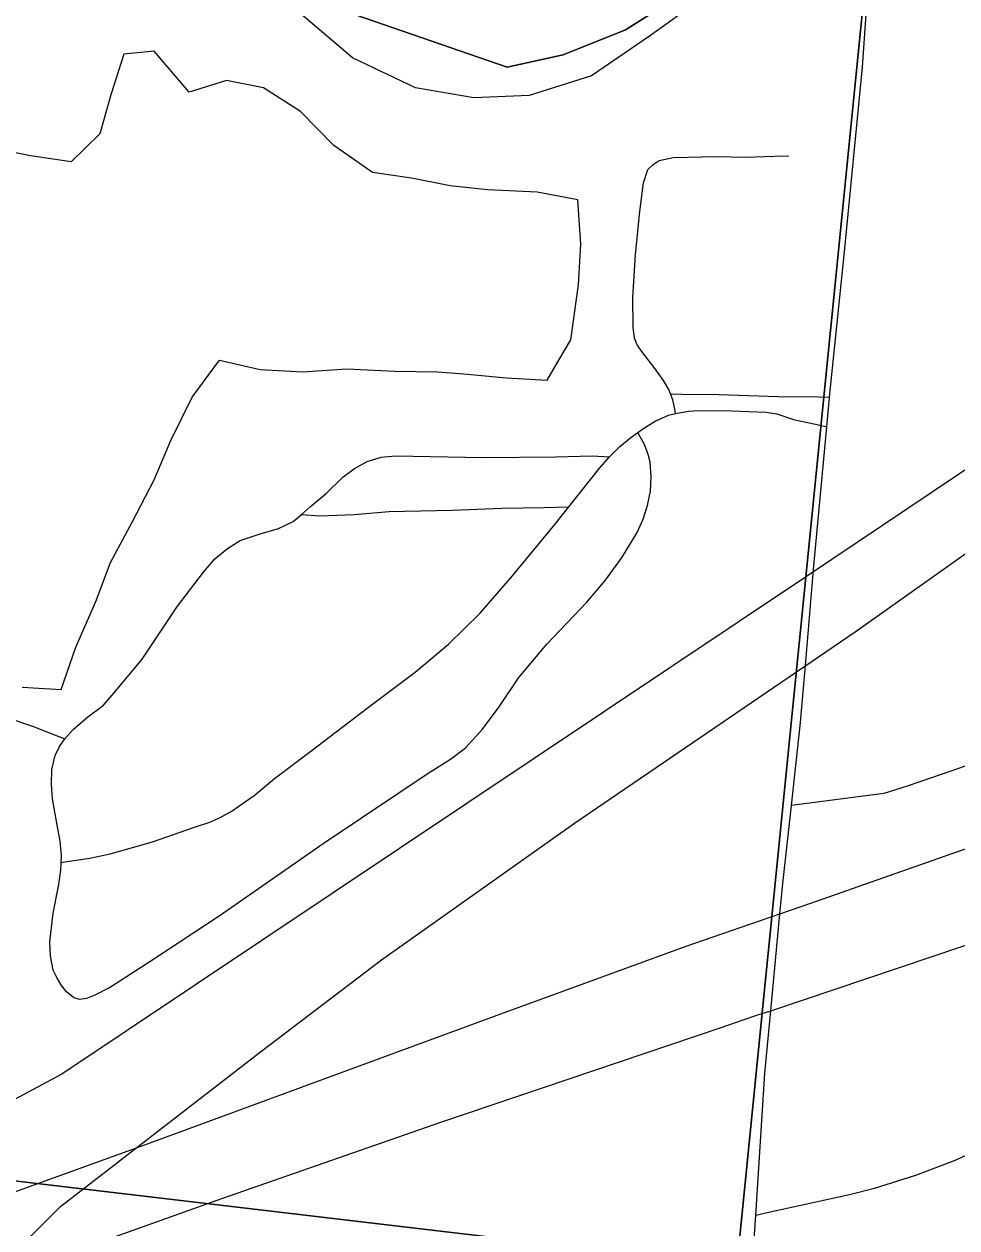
# Model space of a CAD drawing. Extents: x 831 to 1552, y 430 to 870.
# Drawn here: x 1320.48 to 1324.47, y 682.64 to 687.8 of the extents above; entities that cross this region are included whole.
import ezdxf

# ---------------------------------------------------------------- set-up
doc = ezdxf.new("R2010")
doc.units = 0
for name, color, linetype in [('GM_X_Corporation', 7, 'Continuous'), ('GM_X_County_Road', 7, 'Continuous'), ('GM_X_Interchange_Ramps', 7, 'Continuous'), ('GM_X_Interstate_Route', 7, 'Continuous'), ('GM_X_Major_River', 7, 'Continuous'), ('GM_X_Minor_Lake', 7, 'Continuous'), ('GM_X_Rail_Line', 7, 'Continuous'), ('GM_X_Township_Road', 7, 'Continuous')]:
    doc.layers.add(name, color=color, linetype=linetype)

msp = doc.modelspace()

# ---------------------------------------------------------------- linework, layer by layer
at = {"layer": 'GM_X_Corporation'}
for points in [[(1305.2994, 704.7464), (1325.5389, 702.5313), (1323.5311, 682.4775), (1303.37, 684.8583)], [(1325.5389, 702.5313), (1346.049, 700.645), (1343.7762, 680.6028), (1323.5311, 682.4775)], [(1303.37, 684.8583), (1323.5311, 682.4775), (1321.5407, 662.548), (1301.887, 664.4571), (1301.4636, 664.5017)]]:
    msp.add_lwpolyline(points, close=True, dxfattribs=at)
for points in [[(1334.0145, 693.4118), (1333.3342, 692.9091), (1333.0085, 692.8201), (1332.624, 692.8202), (1332.032, 692.8799), (1331.5255, 692.968), (1330.2568, 693.3239), (1329.9015, 693.3836), (1329.3099, 693.088), (1328.0967, 692.0827), (1327.4455, 691.4024), (1326.2031, 690.3971), (1324.5459, 688.9778), (1324.1327, 688.5387), (1323.5612, 688.0956), (1323.0543, 687.7758), (1322.7876, 687.6696), (1322.5475, 687.6163), (1321.7739, 687.8833), (1321.2386, 688.3116), (1320.7397, 688.708), (1320.4809, 688.8933), (1319.693, 689.2711)], [(1319.693, 689.2711), (1320.4809, 688.8933), (1320.7397, 688.708), (1321.2386, 688.3116), (1321.7739, 687.8833), (1322.5475, 687.6163), (1322.7876, 687.6696), (1323.0543, 687.7758), (1323.5612, 688.0956), (1324.1327, 688.5387), (1324.5459, 688.9778), (1326.2031, 690.3971), (1327.4455, 691.4024), (1328.0967, 692.0827), (1329.3099, 693.088), (1329.9015, 693.3836), (1330.2568, 693.3239), (1331.5255, 692.968), (1332.032, 692.8799), (1332.624, 692.8202), (1333.0085, 692.8201), (1333.3342, 692.9091), (1334.0145, 693.4118)]]:
    msp.add_lwpolyline(points, dxfattribs=at)
at = {"layer": 'GM_X_County_Road'}
for points in [[(1323.9172, 686.0749), (1323.9274, 686.1851), (1323.929, 686.2019), (1323.9915, 686.811), (1324.07, 687.6163), (1324.1265, 688.4204), (1324.1373, 688.5281), (1324.1399, 688.5553), (1324.2336, 689.4954), (1324.3, 690.1805)], [(1323.8286, 685.0856), (1323.8607, 685.4625), (1323.9172, 686.0749)], [(1323.7656, 684.452), (1323.805, 684.8079), (1323.8286, 685.0856)], [(1323.6125, 682.6961), (1323.6516, 683.3045), (1323.677, 683.5721), (1323.7163, 683.9875), (1323.7285, 684.1167), (1323.7656, 684.452)], [(1323.5177, 681.5754), (1323.5506, 681.9445), (1323.5992, 682.4881), (1323.6125, 682.6961)]]:
    msp.add_lwpolyline(points, dxfattribs=at)
at = {"layer": 'GM_X_Interchange_Ramps'}
for points in [[(1323.6125, 682.6961), (1323.6748, 682.7097), (1324.0143, 682.7839), (1324.1223, 682.8111), (1324.299, 682.8665), (1324.472, 682.9327), (1324.6398, 683.0107), (1324.8019, 683.1), (1324.9591, 683.1978), (1325.3159, 683.442), (1325.9251, 683.8639), (1326.3372, 684.1365), (1326.5996, 684.2991), (1326.8137, 684.422), (1327.0883, 684.5627), (1327.4271, 684.7124), (1327.643, 684.7971), (1327.8859, 684.8876), (1328.148, 684.9839), (1328.2956, 685.0387), (1329.2087, 685.3889), (1330.0025, 685.6935), (1330.1532, 685.7683), (1330.2704, 685.858)], [(1324.5612, 684.6389), (1324.4619, 684.6031), (1324.3621, 684.5684), (1324.262, 684.5351), (1324.1614, 684.5029), (1323.7656, 684.452)]]:
    msp.add_lwpolyline(points, dxfattribs=at)
at = {"layer": 'GM_X_Interstate_Route'}
for points in [[(1323.4677, 683.9015), (1323.7163, 683.9875), (1323.8446, 684.0318), (1325.2632, 684.5308), (1326.5523, 684.9844), (1328.2531, 685.5794), (1330.011, 686.199), (1330.1073, 686.233), (1331.9452, 686.8789), (1334.348, 687.724)], [(1323.618, 683.5523), (1323.677, 683.5721), (1325.3225, 684.126), (1326.0204, 684.3639), (1327.1336, 684.7563), (1328.483, 685.2262), (1329.6627, 685.6465), (1330.2704, 685.858), (1330.7092, 686.0108), (1331.762, 686.3876), (1333.8736, 687.1239)], [(1296.2211, 671.0998), (1298.7951, 672.4816), (1301.2685, 673.7831), (1303.7366, 675.0962), (1306.5768, 676.6067), (1306.9731, 676.8176), (1309.9339, 678.3956), (1310.8687, 678.8864), (1311.6424, 679.2827), (1312.4783, 679.6934), (1313.0963, 679.9836), (1313.775, 680.2911), (1314.4529, 680.5891), (1314.5137, 680.6158), (1315.0288, 680.8316), (1315.72, 681.1089), (1316.4164, 681.3722), (1317.4693, 681.7477), (1318.6408, 682.1605), (1319.9308, 682.6134), (1320.9912, 682.9953), (1322.5204, 683.5592), (1323.3147, 683.8486), (1323.4677, 683.9015)], [(1323.4651, 683.5006), (1323.5589, 683.5324), (1323.618, 683.5523)], [(1318.0238, 681.6072), (1318.0427, 681.6137), (1318.923, 681.9203), (1319.8036, 682.2239), (1321.3252, 682.7665), (1322.264, 683.0946), (1323.4651, 683.5006)]]:
    msp.add_lwpolyline(points, dxfattribs=at)
at = {"layer": 'GM_X_Major_River'}
msp.add_lwpolyline([(1324.3956, 688.375), (1324.1145, 688.389), (1323.8448, 688.2353), (1323.6209, 688.0882), (1323.3733, 687.9036), (1323.1568, 687.7488), (1322.9096, 687.5794), (1322.6414, 687.4942), (1322.4054, 687.4843), (1322.1553, 687.5279), (1321.8843, 687.6557), (1321.6754, 687.8354), (1321.4526, 688.0762), (1321.282, 688.2701), (1321.0582, 688.4654), (1320.8333, 688.6149), (1320.6082, 688.7493), (1320.4048, 688.8375)], dxfattribs=at)
at = {"layer": 'GM_X_Minor_Lake'}
for points in [[(1322.7748, 686.3706), (1322.8198, 686.448), (1322.8531, 686.683), (1322.8628, 686.8575), (1322.85, 687.0475), (1322.6756, 687.08), (1322.463, 687.0902), (1322.3037, 687.1074), (1322.1369, 687.1398), (1321.9701, 687.1647), (1321.8043, 687.2806), (1321.6618, 687.4267), (1321.5035, 687.5273), (1321.3443, 687.5597), (1321.1842, 687.5085), (1321.0344, 687.685), (1320.9051, 687.6715), (1320.8497, 687.4975), (1320.8021, 687.331), (1320.679, 687.211), (1320.5046, 687.236), (1320.3378, 687.2684)], [(1320.4689, 684.9584), (1320.636, 684.9487), (1320.699, 685.1302), (1320.7849, 685.3265), (1320.8478, 685.4928), (1320.9411, 685.6663), (1321.0345, 685.8474), (1321.1049, 686.0136), (1321.1984, 686.2023), (1321.3143, 686.3603), (1321.4886, 686.3202), (1321.6709, 686.3103), (1321.8609, 686.3232), (1322.066, 686.313), (1322.2483, 686.3108), (1322.3621, 686.3018), (1322.5443, 686.2843), (1322.7189, 686.2745), (1322.7748, 686.3706)]]:
    msp.add_lwpolyline(points, dxfattribs=at)
at = {"layer": 'GM_X_Rail_Line'}
for points in [[(1261.5271, 652.5666), (1284.0999, 664.0369), (1310.1792, 677.8009), (1313.6773, 679.5569), (1320.6345, 683.2991), (1323.8303, 685.4338), (1326.9484, 687.5346)], [(1291.6974, 650.9376), (1294.9661, 654.5584), (1301.8476, 662.1574), (1302.4338, 662.8026), (1305.6755, 666.3757), (1310.2449, 671.4329), (1311.3847, 672.7272), (1311.9516, 673.3163), (1312.7763, 674.235), (1314.6246, 676.2802), (1316.5145, 678.3625), (1317.7504, 679.7318), (1318.9644, 681.0683), (1319.334, 681.4533), (1320.1106, 682.2145), (1320.6333, 682.7329), (1321.4908, 683.3957), (1322.0087, 683.7905), (1322.8366, 684.3756), (1324.0391, 685.1965), (1324.6166, 685.6055)]]:
    msp.add_lwpolyline(points, dxfattribs=at)
at = {"layer": 'GM_X_Township_Road'}
for points in [[(1323.2475, 686.2157), (1323.2401, 686.2342), (1323.2174, 686.2732), (1323.182, 686.3237), (1323.124, 686.3981), (1323.1039, 686.426), (1323.0938, 686.4549), (1323.0874, 686.5016), (1323.086, 686.6269), (1323.0973, 686.813), (1323.1154, 686.9977), (1323.1313, 687.121), (1323.1502, 687.1778), (1323.1732, 687.1994), (1323.1985, 687.2155), (1323.2589, 687.229), (1323.4455, 687.2335), (1323.5696, 687.2304), (1323.6935, 687.2345), (1323.755, 687.2357)], [(1323.269, 686.1321), (1323.2653, 686.1508), (1323.2578, 686.19), (1323.2475, 686.2157)], [(1323.2475, 686.2157), (1323.2956, 686.2152), (1323.4548, 686.2138), (1323.7091, 686.205), (1323.8798, 686.2026), (1323.929, 686.2019)], [(1323.1077, 686.0508), (1323.1288, 686.0658), (1323.1823, 686.0983), (1323.2387, 686.1244), (1323.269, 686.1321)], [(1323.269, 686.1321), (1323.3252, 686.1419), (1323.3697, 686.1451), (1323.5101, 686.1434), (1323.6565, 686.137), (1323.7032, 686.1307), (1323.7751, 686.1067), (1323.8219, 686.0956), (1323.8811, 686.0827), (1323.9172, 686.0749)], [(1320.6888, 683.6287), (1320.7153, 683.6211), (1320.7469, 683.6261), (1320.7822, 683.64), (1320.8428, 683.6716), (1321.0206, 683.7851), (1321.3184, 683.9819), (1321.7588, 684.2886), (1322.0831, 684.5056), (1322.2092, 684.5901), (1322.3051, 684.6507), (1322.3695, 684.6986), (1322.4415, 684.7793), (1322.5133, 684.874), (1322.5974, 685.0008), (1322.717, 685.1435), (1322.8891, 685.3225), (1322.9688, 685.4167), (1323.041, 685.5162), (1323.1041, 685.6222), (1323.1299, 685.6785), (1323.149, 685.7376), (1323.1611, 685.7985), (1323.165, 685.8604), (1323.1596, 685.9224), (1323.1518, 685.9553), (1323.1354, 685.9995), (1323.1178, 686.0323), (1323.1077, 686.0508)], [(1322.9857, 685.946), (1323.0302, 685.9896), (1323.078, 686.0295), (1323.1077, 686.0508)], [(1321.666, 685.6993), (1321.7053, 685.7331), (1321.7723, 685.7889), (1321.843, 685.8589), (1321.893, 685.8962), (1321.9475, 685.9266), (1322.0069, 685.9448), (1322.069, 685.9505), (1322.4436, 685.9427), (1322.7559, 685.9456), (1322.9118, 685.9506), (1322.9857, 685.946)], [(1322.8112, 685.731), (1322.9445, 685.8995), (1322.9857, 685.946)], [(1320.6369, 684.2078), (1320.6624, 684.2115), (1320.7597, 684.2259), (1320.847, 684.2447), (1321.0271, 684.2963), (1321.2039, 684.3569), (1321.273, 684.3807), (1321.3142, 684.3984), (1321.3645, 684.4265), (1321.4631, 684.4944), (1321.5507, 684.5673), (1321.7058, 684.6838), (1321.9538, 684.873), (1322.1535, 685.0224), (1322.2966, 685.1428), (1322.4298, 685.2739), (1322.5701, 685.4355), (1322.7512, 685.6553), (1322.8112, 685.731)], [(1320.6524, 684.7372), (1320.688, 684.7776), (1320.7511, 684.8309), (1320.8181, 684.8821), (1320.8713, 684.9433), (1320.9836, 685.0787), (1321.1355, 685.306), (1321.246, 685.4519), (1321.2952, 685.5091), (1321.3485, 685.5524), (1321.4037, 685.5879), (1321.4884, 685.6154), (1321.5672, 685.6392), (1321.6303, 685.6688), (1321.666, 685.6993)], [(1321.666, 685.6993), (1321.7447, 685.6924), (1321.8926, 685.6983), (1322.0424, 685.7121), (1322.3125, 685.718), (1322.5265, 685.7257), (1322.7064, 685.729), (1322.8112, 685.731)], [(1319.6188, 685.0127), (1319.7603, 684.9825), (1319.9229, 684.9497), (1320.1337, 684.9042), (1320.2371, 684.8841), (1320.3166, 684.8626), (1320.4037, 684.8285), (1320.5135, 684.792), (1320.6257, 684.7478), (1320.6524, 684.7372)], [(1320.6369, 684.2078), (1320.6385, 684.2366), (1320.6323, 684.2986), (1320.6204, 684.3599), (1320.5987, 684.4806), (1320.5945, 684.543), (1320.597, 684.6052), (1320.6109, 684.6659), (1320.6288, 684.7046), (1320.6524, 684.7372)], [(1320.6888, 683.6287), (1320.6598, 683.6523), (1320.6384, 683.6804), (1320.6182, 683.7144), (1320.6022, 683.7464), (1320.5904, 683.8053), (1320.5883, 683.8665), (1320.6017, 683.9902), (1320.626, 684.1126), (1320.635, 684.1744), (1320.6369, 684.2078)]]:
    msp.add_lwpolyline(points, dxfattribs=at)

doc.saveas('drawing.dxf')
